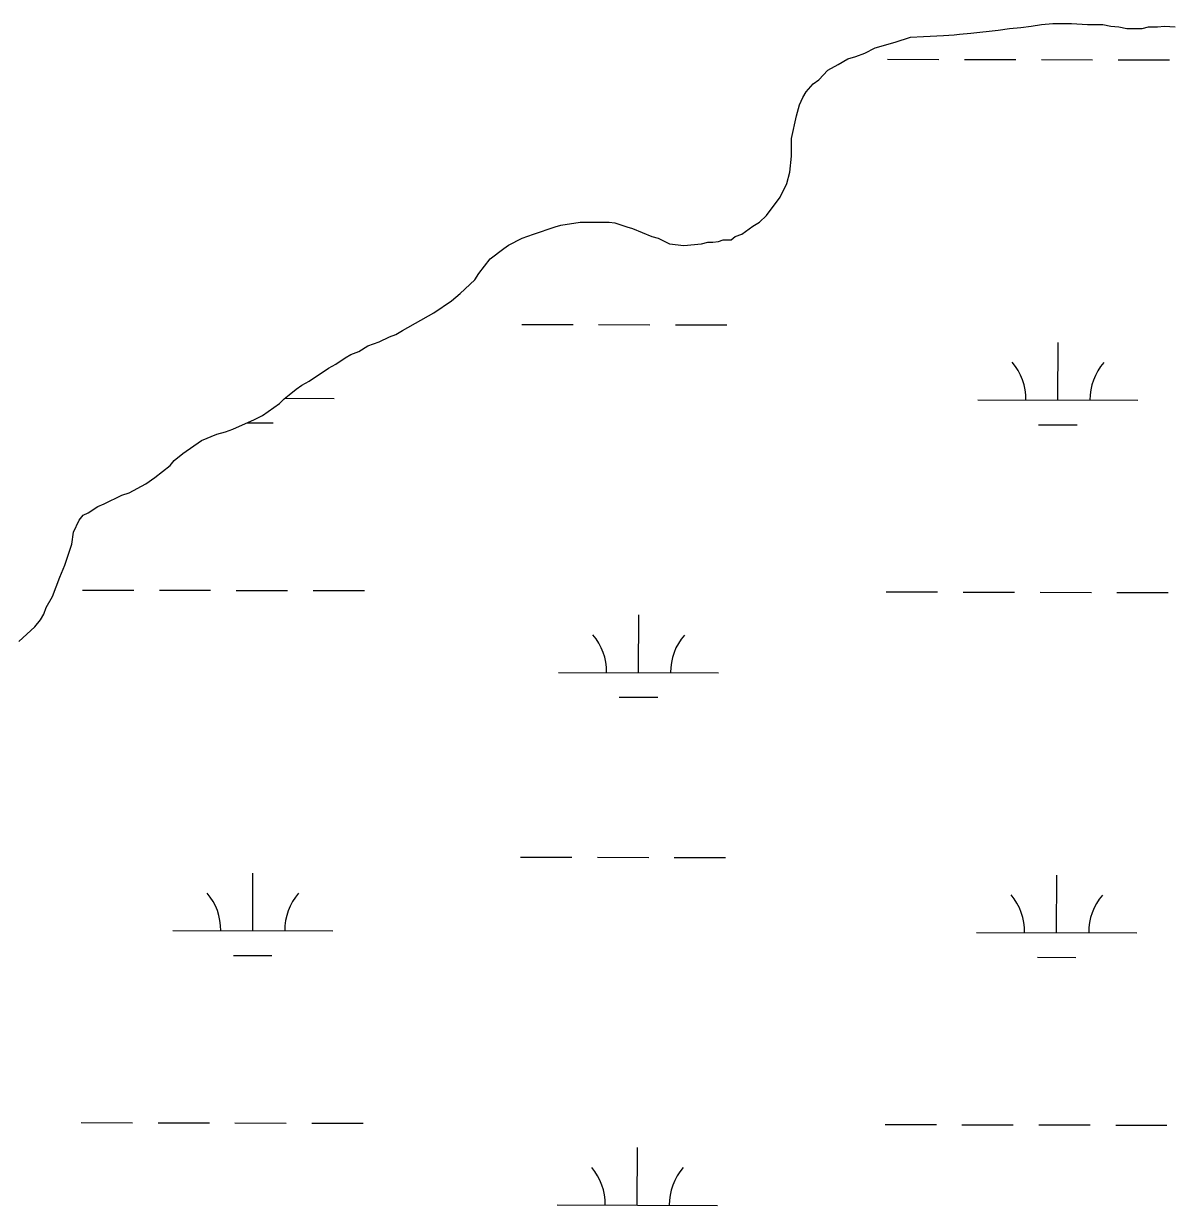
# Model space of a CAD drawing. Extents: x 3177385 to 3215275, y 903885 to 929304.
# Drawn here: x 3202672 to 3203388, y 923168 to 923906 of the extents above; entities that cross this region are included whole.
import ezdxf

# ---------------------------------------------------------------- set-up
doc = ezdxf.new("R2010")
doc.units = 0
doc.layers.add('V-WETL-SWMP', color=7, linetype='Continuous')

msp = doc.modelspace()

# ---------------------------------------------------------------- linework, layer by layer
at = {"layer": 'V-WETL-SWMP'}
for p, q in [((3203211.45, 923883.97), (3203243.45, 923883.89)), ((3203259.45, 923883.86), (3203291.45, 923883.78)), ((3203307.45, 923883.75), (3203339.45, 923883.67)), ((3203355.45, 923883.63), (3203387.45, 923883.56)), ((3202983.06, 923718.33), (3203015.06, 923718.25)), ((3203031.06, 923718.21), (3203063.06, 923718.14)), ((3203079.06, 923718.1), (3203111.06, 923718.03)), ((3203317.8, 923671.12), (3203317.88, 923707.12)), ((3202835.12, 923672.24), (3202865.89, 923672.17)), ((3203267.8, 923671.23), (3203367.8, 923671)), ((3202811.63, 923656.86), (3202827.86, 923656.83)), ((3203305.76, 923655.71), (3203329.76, 923655.66)), ((3202708.77, 923552.46), (3202740.77, 923552.39)), ((3202756.77, 923552.35), (3202788.77, 923552.28)), ((3202804.77, 923552.24), (3202836.77, 923552.17)), ((3202852.77, 923552.13), (3202884.77, 923552.05)), ((3203210.67, 923551.3), (3203242.67, 923551.22)), ((3203258.67, 923551.18), (3203290.67, 923551.11)), ((3203306.67, 923551.07), (3203338.67, 923551)), ((3203354.67, 923550.96), (3203386.67, 923550.89)), ((3203055.96, 923500.91), (3203056.05, 923536.91)), ((3203005.96, 923501.03), (3203105.96, 923500.8)), ((3203043.93, 923485.51), (3203067.93, 923485.46)), ((3202982.29, 923385.65), (3203014.29, 923385.58)), ((3203030.29, 923385.54), (3203062.29, 923385.47)), ((3203078.29, 923385.43), (3203110.29, 923385.36)), ((3202815.12, 923339.61), (3202815.2, 923375.61)), ((3203317.02, 923338.45), (3203317.1, 923374.45)), ((3202765.12, 923339.73), (3202865.12, 923339.5)), ((3203267.02, 923338.56), (3203367.02, 923338.33)), ((3202803.08, 923324.21), (3202827.08, 923324.15)), ((3203304.98, 923323.04), (3203328.98, 923322.99)), ((3202707.99, 923219.79), (3202739.99, 923219.72)), ((3202755.99, 923219.68), (3202787.99, 923219.61)), ((3202803.99, 923219.57), (3202835.99, 923219.49)), ((3202851.99, 923219.46), (3202883.99, 923219.38)), ((3203209.9, 923218.62), (3203241.9, 923218.55)), ((3203257.9, 923218.51), (3203289.9, 923218.44)), ((3203305.9, 923218.4), (3203337.9, 923218.33)), ((3203353.9, 923218.29), (3203385.9, 923218.21)), ((3203055.19, 923168.24), (3203055.27, 923204.24)), ((3203005.19, 923168.36), (3203105.19, 923168.13))]:
    msp.add_line(p, q, dxfattribs=at)
for points in [[(3202702.19, 923581.1), (3202703.19, 923588.63), (3202706.71, 923596.16), (3202709.22, 923599.17), (3202712.23, 923600.67), (3202718.26, 923604.69), (3202722.27, 923606.19), (3202733.32, 923611.71), (3202737.84, 923613.22), (3202748.38, 923618.74), (3202753.9, 923622.75), (3202763.44, 923630.28), (3202765.95, 923633.29), (3202771.47, 923637.8), (3202783.02, 923645.83), (3202792.56, 923649.84), (3202798.08, 923651.35), (3202802.6, 923652.85), (3202816.16, 923658.87), (3202821.18, 923661.38), (3202831.72, 923668.91), (3202834.73, 923671.92), (3202837.74, 923674.43), (3202842.26, 923677.94), (3202845.78, 923680.45), (3202850.3, 923682.96), (3202862.35, 923690.99), (3202866.86, 923693.49), (3202872.89, 923697.51), (3202876.4, 923699.51), (3202881.42, 923701.52), (3202886.95, 923705.03), (3202893.97, 923707.54), (3202900.5, 923710.55), (3202904.52, 923712.06), (3202908.53, 923714.56), (3202928.11, 923725.6), (3202939.16, 923733.13), (3202944.68, 923737.64), (3202953.72, 923746.18), (3202956.23, 923750.19), (3202963.26, 923759.22), (3202971.8, 923765.75), (3202974.81, 923767.75), (3202983.34, 923772.27), (3202990.37, 923774.78), (3203003.93, 923779.29), (3203007.44, 923780.29), (3203019.49, 923782.3), (3203037.56, 923782.29), (3203041.07, 923781.79), (3203048.6, 923779.28), (3203052.12, 923778.27), (3203064.16, 923773.25), (3203068.18, 923772.24), (3203075.2, 923768.73), (3203084.24, 923767.72), (3203095.28, 923768.72), (3203099.3, 923769.73), (3203102.31, 923769.72), (3203105.82, 923770.23), (3203108.84, 923771.23), (3203113.86, 923771.23), (3203116.37, 923773.23), (3203120.38, 923774.74), (3203127.41, 923779.76), (3203131.43, 923782.26), (3203135.95, 923786.28), (3203144.48, 923797.82), (3203148.5, 923806.35), (3203150.51, 923813.38), (3203151.52, 923823.42), (3203151.52, 923834.46), (3203154.54, 923848.52), (3203156.55, 923855.54), (3203158.56, 923860.06), (3203160.56, 923863.58), (3203165.08, 923868.59), (3203168.6, 923871.1), (3203174.12, 923877.12), (3203180.65, 923880.64), (3203186.67, 923884.15), (3203191.69, 923885.65), (3203197.22, 923887.66), (3203203.74, 923891.17), (3203216.29, 923894.68), (3203225.83, 923897.69), (3203233.86, 923898.19), (3203246.41, 923898.69), (3203252.94, 923899.19), (3203256.45, 923899.69), (3203263.48, 923900.19), (3203280.55, 923902.19), (3203287.57, 923903.19), (3203294.6, 923903.69), (3203301.13, 923904.7), (3203307.65, 923905.7), (3203314.68, 923906.2), (3203326.23, 923906.19), (3203336.27, 923905.69), (3203345.8, 923905.69)], [(3203345.8, 923905.69), (3203350.82, 923904.68), (3203355.84, 923904.18), (3203360.86, 923903.17), (3203370.4, 923903.17), (3203374.41, 923904.17), (3203379.94, 923904.17), (3203384.45, 923904.67), (3203390.98, 923904.17)], [(3202669.04, 923520.37), (3202679.08, 923529.41), (3202682.6, 923533.92), (3202684.61, 923537.44), (3202686.11, 923541.45), (3202690.13, 923548.48), (3202694.65, 923560.52), (3202697.67, 923568.05), (3202702.19, 923581.1)]]:
    msp.add_lwpolyline(points, dxfattribs=at)
for centre, start, end in [((3203262.56, 923671.72), 359.09485, 40.6385), ((3203373.04, 923671.46), 139.09484, 180.6385), ((3202871.14, 923672.63), 179.58493, 180.6385), ((3203000.72, 923501.52), 359.09485, 40.6385), ((3203111.21, 923501.26), 139.09484, 180.6385), ((3202759.87, 923340.22), 359.09485, 40.6385), ((3202870.36, 923339.96), 139.09484, 180.6385), ((3203261.78, 923339.05), 359.09485, 40.6385), ((3203372.26, 923338.79), 139.09484, 180.6385), ((3202999.95, 923168.85), 359.09485, 40.6385), ((3203110.43, 923168.59), 139.09484, 180.6385)]:
    msp.add_arc(centre, 35.25, start, end, dxfattribs=at)

doc.saveas('drawing.dxf')
